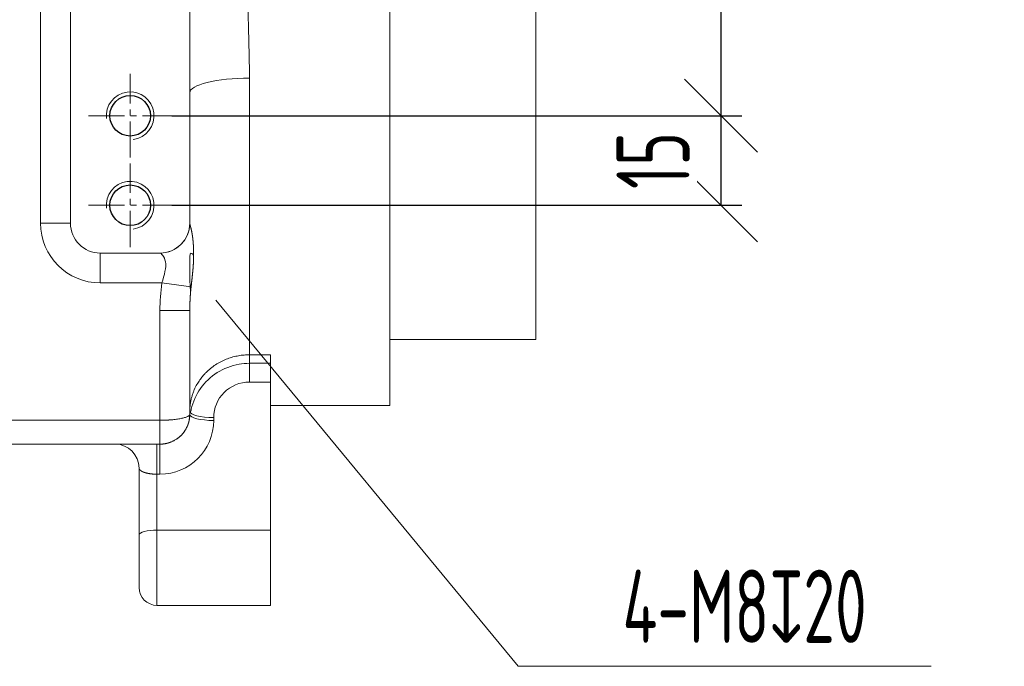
# Model space of a CAD drawing. Header units: millimetres. Extents: x 51337 to 61814, y -21781 to -12277.
# Tile 316 of 378: x 60764 to 60928, y -20824 to -20716. Entities that reach past the tile are written whole.
import ezdxf

# ---------------------------------------------------------------- set-up
doc = ezdxf.new("R2010")
doc.units = ezdxf.units.MM
doc.header["$LTSCALE"] = 0.3175
doc.linetypes.add('CENTER2', pattern=[28.575, 19.05, -3.175, 3.175, -3.175])
for name, color, linetype, lineweight in [('1轮廓实线层', 7, 'Continuous', 18), ('2细线层', 4, 'Continuous', 13), ('3中心线层', 1, 'CENTER2', 13), ('7标注层', 4, 'Continuous', 13)]:
    doc.layers.add(name, color=color, linetype=linetype, lineweight=lineweight)
doc.styles.add('PC_TEXTSTYLE', font='ISOCP.SHX', dxfattribs={"width": 0.707, "bigfont": 'GBCBIG.SHX'})
doc.dimstyles.new('GB_LINEAR', dxfattribs={"dimtxt": 3.5, "dimasz": 3.5, "dimexe": 1, "dimexo": 0, "dimgap": 1.5, "dimtad": 1, "dimdsep": 46, "dimtxsty": 'PC_TEXTSTYLE', "dimcen": 0, "dimclrd": 256, "dimclrt": 3, "dimadec": 0, "dimazin": 2, "dimtp": 0.1, "dimtm": 0.1, "dimtfac": 0.71, "dimtdec": 3, "dimtmove": 0, "dimatfit": 3, "dimfxl": 1, "dimtfill": 1, "dimarcsym": 0})

# ---------------------------------------------------------------- blocks, each defined once
blk = doc.blocks.new('_Oblique')
at = {"color": 0, "lineweight": -2}
blk.add_line((-0.5, -0.5), (0.5, 0.5), dxfattribs=at)
blk = doc.blocks.new('*D58')
at = {"layer": '7标注层', "color": 0, "lineweight": -2, "transparency": 16777216}
for p, q in [((60789.02, -20683.7), (60884.5, -20683.7)), ((60789.03, -20731.7), (60884.5, -20731.7))]:
    blk.add_line(p, q, dxfattribs=at)
at = {"layer": '7标注层', "lineweight": -2, "transparency": 16777216}
blk.add_line((60881, -20683.7), (60881, -20731.7), dxfattribs=at)
at = {"layer": 'Defpoints', "color": 0, "lineweight": 18, "transparency": 16777216}
for p in [(60789.02, -20683.7), (60789.03, -20731.7), (60881, -20731.7)]:
    blk.add_point(p, dxfattribs=at)
at = {"layer": '7标注层', "lineweight": -2, "transparency": 16777216, "xscale": 12.25, "yscale": 12.25, "zscale": 12.25}
for p, rotation in [((60881, -20683.7), 90), ((60881, -20731.7), 270)]:
    blk.add_blockref('_Oblique', p, dxfattribs=dict(at, rotation=rotation))
at = {"layer": '7标注层', "color": 3, "transparency": 16777216, "insert": (60869.62, -20707.7), "char_height": 12.25, "attachment_point": 5, "rotation": 90, "style": 'PC_TEXTSTYLE', "bg_fill": 3, "box_fill_scale": 1.1, "bg_fill_color": 257, "bg_fill_transparency": 0}
blk.add_mtext('48', dxfattribs=at)
blk = doc.blocks.new('*D59')
at = {"layer": '7标注层', "color": 0, "lineweight": -2, "transparency": 16777216}
for p, q in [((60789.03, -20731.7), (60884.5, -20731.7)), ((60789.03, -20746.7), (60884.5, -20746.7))]:
    blk.add_line(p, q, dxfattribs=at)
at = {"layer": '7标注层', "lineweight": -2, "transparency": 16777216}
blk.add_line((60881, -20731.7), (60881, -20746.7), dxfattribs=at)
at = {"layer": 'Defpoints', "color": 0, "lineweight": 18, "transparency": 16777216}
for p in [(60789.03, -20731.7), (60789.03, -20746.7), (60881, -20746.7)]:
    blk.add_point(p, dxfattribs=at)
at = {"layer": '7标注层', "lineweight": -2, "transparency": 16777216, "xscale": 12.25, "yscale": 12.25, "zscale": 12.25}
for p, rotation in [((60881, -20731.7), 90), ((60881, -20746.7), 270)]:
    blk.add_blockref('_Oblique', p, dxfattribs=dict(at, rotation=rotation))
at = {"layer": '7标注层', "color": 3, "transparency": 16777216, "insert": (60869.62, -20739.2), "char_height": 12.25, "attachment_point": 5, "rotation": 90, "style": 'PC_TEXTSTYLE', "bg_fill": 3, "box_fill_scale": 1.1, "bg_fill_color": 257, "bg_fill_transparency": 0}
blk.add_mtext('15', dxfattribs=at)

msp = doc.modelspace()

# ---------------------------------------------------------------- linework, layer by layer
for centre in [(60782.02544, -20731.70121), (60782.02744, -20746.70121)]:
    msp.add_circle(centre, 3.4)
at = {"layer": '1轮廓实线层'}
for p, q in [((60825.51597, -20780.20121), (60825.51597, -20635.20121)), ((60850.01597, -20769.20121), (60850.01597, -20646.20121)), ((60767.01597, -20749.70121), (60767.01597, -20665.70121)), ((60772.01597, -20665.70121), (60772.01597, -20749.70121)), ((60792.01597, -20727.85685), (60792.01597, -20687.54556)), ((60802.01597, -20725.41374), (60802.01597, -20771.73371)), ((60792.01597, -20749.70121), (60792.01597, -20727.85685)), ((60772.01597, -20749.70121), (60767.01597, -20749.70121)), ((60787.04481, -20754.70121), (60777.01597, -20754.70121)), ((60777.01597, -20754.70121), (60777.01597, -20759.70121)), ((60777.01597, -20754.70121), (60787.01597, -20754.70121)), ((60787.34028, -20759.70121), (60777.01597, -20759.70121)), ((60792.23218, -20760.37846), (60787.34028, -20759.70121)), ((60792.01597, -20764.32497), (60787.01597, -20764.32497)), ((60787.01597, -20782.70121), (60787.01597, -20764.32497)), ((60792.01597, -20781.70864), (60792.01597, -20764.32497)), ((60792.01597, -20764.32497), (60792.01597, -20781.70121)), ((60825.51597, -20769.20121), (60850.01597, -20769.20121)), ((60802.01597, -20771.73371), (60802.01597, -20776.30182)), ((60802.01597, -20771.73371), (60805.51597, -20771.73371)), ((60805.51597, -20771.73371), (60805.51597, -20776.30182)), ((60805.51597, -20773.15812), (60802.01597, -20773.15812)), ((60805.51597, -20776.30182), (60802.01597, -20776.30182)), ((60805.51597, -20776.30182), (60805.51597, -20801.11302)), ((60805.51597, -20780.20121), (60825.51597, -20780.20121)), ((60796.01597, -20782.23763), (60796.01597, -20782.73648)), ((60739.51597, -20782.70121), (60787.01597, -20782.70121)), ((60787.01597, -20786.70121), (60787.01597, -20782.70121)), ((60787.01597, -20786.70121), (60738.51597, -20786.70121)), ((60738.51598, -20786.70121), (60787.01597, -20786.70121)), ((60786.51597, -20786.70121), (60786.51597, -20791.73648)), ((60787.01597, -20786.70121), (60787.01597, -20791.73648)), ((60783.51597, -20801.88947), (60783.51597, -20790.70121)), ((60783.51597, -20801.88164), (60783.51597, -20790.71171)), ((60786.51597, -20791.73648), (60786.51597, -20801.11302)), ((60787.01597, -20791.73648), (60786.51597, -20791.73648)), ((60783.51597, -20810.70121), (60783.51597, -20801.88947)), ((60786.51597, -20801.11302), (60805.51597, -20801.11302)), ((60786.51597, -20813.70121), (60786.51597, -20801.11302)), ((60805.51597, -20813.70121), (60805.51597, -20801.11302)), ((60805.51597, -20813.70121), (60786.51597, -20813.70121))]:
    msp.add_line(p, q, dxfattribs=at)
for centre, radius, start, end in [((60777.01597, -20749.70121), 10, 180, 270), ((60777.01597, -20749.70121), 5, 180, 270), ((60787.01597, -20749.70121), 5, 270, 0), ((60787.01597, -20781.70121), 5, 270, 0.0871755), ((60787.01597, -20782.73648), 9, 270, 0), ((60779.51597, -20790.70121), 4, 0, 90), ((60786.51597, -20810.70121), 3, 180, 270)]:
    msp.add_arc(centre, radius, start, end, dxfattribs=at)
for centre, major_axis, ratio, start_param, end_param in [((60802.01597, -20727.85685), (10, 0), 0.244310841, 1.570796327, 3.141592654), ((60787.04103, -20749.70121), (0, -5), 0.998770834, 0, 1.541065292), ((60796.01597, -20781.20236), (4, 0), 0.258819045, 3.141592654, 4.71238898), ((60796.01597, -20781.70121), (4, 0), 0.258819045, 3.141592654, 4.71238898), ((60786.51597, -20801.88947), (3, 0), 0.258819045, 1.570796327, 3.141592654)]:
    msp.add_ellipse(centre, major_axis=major_axis, ratio=ratio, start_param=start_param, end_param=end_param, dxfattribs=at)
for points, knots in [([(60802.01597, -20689.98867), (60802.01596, -20690.02721), (60802.01594, -20690.10502), (60802.01575, -20690.22288), (60802.01544, -20690.34297), (60802.01502, -20690.46528), (60802.01447, -20690.58982), (60802.0138, -20690.71659), (60802.01301, -20690.84559), (60802.01209, -20690.97683), (60802.01106, -20691.11031), (60802.0099, -20691.24603), (60802.00862, -20691.38399), (60802.00722, -20691.5242), (60802.0057, -20691.66666), (60802.00405, -20691.81137), (60802.00229, -20691.95833), (60802.0004, -20692.10755), (60801.99839, -20692.25903), (60801.99626, -20692.41276), (60801.99401, -20692.56876), (60801.99163, -20692.72703), (60801.98914, -20692.88756), (60801.98652, -20693.05036), (60801.98378, -20693.21544), (60801.98092, -20693.38279), (60801.97794, -20693.55241), (60801.97483, -20693.72431), (60801.97161, -20693.8985), (60801.96826, -20694.07497), (60801.96479, -20694.25372), (60801.9612, -20694.43476), (60801.95749, -20694.61809), (60801.95365, -20694.80371), (60801.9497, -20694.99162), (60801.94562, -20695.18183), (60801.94142, -20695.37433), (60801.9371, -20695.56913), (60801.93266, -20695.76624), (60801.92809, -20695.96564), (60801.9234, -20696.16735), (60801.9186, -20696.37136), (60801.91367, -20696.57767), (60801.90861, -20696.7863), (60801.90344, -20696.99723), (60801.89815, -20697.21047), (60801.89273, -20697.42602), (60801.88719, -20697.64388), (60801.88153, -20697.86406), (60801.87575, -20698.08654), (60801.86985, -20698.31134), (60801.86382, -20698.53846), (60801.85499, -20698.86711), (60801.84364, -20699.2927), (60801.83021, -20699.81063), (60801.81741, -20700.31678), (60801.80528, -20700.81108), (60801.79379, -20701.29349), (60801.78296, -20701.76396), (60801.77278, -20702.22245), (60801.76325, -20702.66893), (60801.75438, -20703.10336), (60801.74615, -20703.52572), (60801.73858, -20703.93596), (60801.73166, -20704.33408), (60801.7254, -20704.72005), (60801.71978, -20705.09384), (60801.71482, -20705.45545), (60801.71051, -20705.80485), (60801.70685, -20706.14203), (60801.70384, -20706.46699), (60801.70149, -20706.7797), (60801.69979, -20707.08017), (60801.69872, -20707.36839), (60801.6983, -20707.68761), (60801.69863, -20708.04484), (60801.69971, -20708.44706), (60801.7016, -20708.85802), (60801.70427, -20709.2777), (60801.70772, -20709.70608), (60801.71195, -20710.14314), (60801.71697, -20710.58887), (60801.72277, -20711.04323), (60801.72936, -20711.50621), (60801.73673, -20711.97778), (60801.74489, -20712.4579), (60801.75383, -20712.94655), (60801.76355, -20713.4437), (60801.77406, -20713.94929), (60801.78535, -20714.4633), (60801.79743, -20714.98568), (60801.8103, -20715.51639), (60801.82392, -20716.05537), (60801.83724, -20716.55793), (60801.84961, -20717.01827), (60801.8605, -20717.43062), (60801.87104, -20717.8337), (60801.8812, -20718.22753), (60801.891, -20718.6121), (60801.90043, -20718.98743), (60801.90948, -20719.35353), (60801.91817, -20719.71042), (60801.92649, -20720.0581), (60801.93444, -20720.39659), (60801.94202, -20720.72591), (60801.94922, -20721.04607), (60801.95606, -20721.35709), (60801.96254, -20721.65897), (60801.96864, -20721.95175), (60801.97437, -20722.23543), (60801.97973, -20722.51004), (60801.98472, -20722.77558), (60801.98935, -20723.03208), (60801.9936, -20723.27956), (60801.99749, -20723.51802), (60802.001, -20723.7475), (60802.00415, -20723.96799), (60802.00693, -20724.17954), (60802.00933, -20724.38214), (60802.01137, -20724.57581), (60802.01304, -20724.76057), (60802.01435, -20724.93644), (60802.01527, -20725.10343), (60802.01586, -20725.26156), (60802.01594, -20725.36399), (60802.01597, -20725.41374)], [0, 0, 0, 0, 0.003330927, 0.006724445, 0.010180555, 0.013699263, 0.017280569, 0.020924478, 0.024630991, 0.028400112, 0.032231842, 0.036126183, 0.040083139, 0.04410271, 0.0481849, 0.052329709, 0.056537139, 0.060807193, 0.065139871, 0.069535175, 0.073993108, 0.078513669, 0.083096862, 0.087742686, 0.092451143, 0.097222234, 0.102055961, 0.106952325, 0.111911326, 0.116932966, 0.122017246, 0.127164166, 0.132373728, 0.137645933, 0.14298078, 0.148378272, 0.153838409, 0.159361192, 0.164946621, 0.170594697, 0.176305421, 0.182078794, 0.187914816, 0.193813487, 0.19977481, 0.205798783, 0.211885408, 0.218034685, 0.224246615, 0.230521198, 0.236858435, 0.243258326, 0.249720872, 0.264630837, 0.27919782, 0.293421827, 0.307302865, 0.320840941, 0.334036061, 0.346888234, 0.359397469, 0.371563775, 0.383387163, 0.394867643, 0.406005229, 0.416799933, 0.42725177, 0.437360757, 0.447126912, 0.456550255, 0.465630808, 0.474368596, 0.482763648, 0.490815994, 0.498525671, 0.509518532, 0.520756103, 0.532238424, 0.543965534, 0.555937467, 0.568154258, 0.580615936, 0.593322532, 0.606274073, 0.619470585, 0.632912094, 0.646598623, 0.660530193, 0.674706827, 0.689128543, 0.703795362, 0.7187073, 0.733864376, 0.749266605, 0.761144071, 0.772768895, 0.784141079, 0.795260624, 0.806127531, 0.816741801, 0.827103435, 0.837212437, 0.847068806, 0.856672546, 0.866023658, 0.875122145, 0.883968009, 0.892561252, 0.900901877, 0.908989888, 0.916825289, 0.924408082, 0.931738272, 0.938815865, 0.945640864, 0.952213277, 0.958533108, 0.964600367, 0.970415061, 0.975977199, 0.981286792, 0.986343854, 0.991148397, 0.995700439, 1, 1, 1, 1]), ([(60792.03268, -20749.84984), (60792.0333, -20749.85262), (60792.03455, -20749.85818), (60792.03653, -20749.86678), (60792.0386, -20749.87557), (60792.04075, -20749.88458), (60792.04299, -20749.89379), (60792.04532, -20749.90322), (60792.04772, -20749.91285), (60792.05021, -20749.92269), (60792.05278, -20749.93274), (60792.05542, -20749.94299), (60792.05814, -20749.95346), (60792.06094, -20749.96413), (60792.06381, -20749.97502), (60792.06675, -20749.98611), (60792.06976, -20749.9974), (60792.07284, -20750.00891), (60792.07598, -20750.02063), (60792.07919, -20750.03255), (60792.08247, -20750.04468), (60792.08581, -20750.05702), (60792.08921, -20750.06957), (60792.09267, -20750.08233), (60792.09619, -20750.09529), (60792.09976, -20750.10846), (60792.10339, -20750.12184), (60792.10708, -20750.13543), (60792.11082, -20750.14923), (60792.11461, -20750.16323), (60792.11845, -20750.17744), (60792.12234, -20750.19186), (60792.12627, -20750.20649), (60792.13025, -20750.22132), (60792.13428, -20750.23636), (60792.13835, -20750.25161), (60792.14246, -20750.26707), (60792.14661, -20750.28273), (60792.15081, -20750.2986), (60792.15503, -20750.31468), (60792.1593, -20750.33097), (60792.1636, -20750.34746), (60792.16794, -20750.36416), (60792.17231, -20750.38106), (60792.17671, -20750.39818), (60792.18114, -20750.4155), (60792.1856, -20750.43302), (60792.19009, -20750.45076), (60792.1946, -20750.46869), (60792.19914, -20750.48684), (60792.20371, -20750.50519), (60792.2083, -20750.52375), (60792.21291, -20750.54251), (60792.21754, -20750.56148), (60792.22219, -20750.58066), (60792.22686, -20750.60004), (60792.23154, -20750.61962), (60792.23624, -20750.63942), (60792.24096, -20750.65941), (60792.24569, -20750.67962), (60792.25044, -20750.70003), (60792.25519, -20750.72064), (60792.25996, -20750.74146), (60792.26473, -20750.76248), (60792.26952, -20750.78371), (60792.27431, -20750.80514), (60792.2791, -20750.82678), (60792.28391, -20750.84862), (60792.28871, -20750.87067), (60792.29352, -20750.89292), (60792.29834, -20750.91538), (60792.30315, -20750.93804), (60792.30796, -20750.9609), (60792.31278, -20750.98397), (60792.31759, -20751.00724), (60792.3224, -20751.03072), (60792.3272, -20751.0544), (60792.332, -20751.07828), (60792.33679, -20751.10236), (60792.34158, -20751.12665), (60792.34636, -20751.15115), (60792.35113, -20751.17584), (60792.35589, -20751.20074), (60792.36064, -20751.22584), (60792.36538, -20751.25114), (60792.37011, -20751.27665), (60792.37482, -20751.30236), (60792.37952, -20751.32827), (60792.38421, -20751.35439), (60792.38888, -20751.3807), (60792.39353, -20751.40722), (60792.39817, -20751.43394), (60792.40279, -20751.46086), (60792.40739, -20751.48799), (60792.41197, -20751.51531), (60792.41653, -20751.54284), (60792.42106, -20751.57057), (60792.42558, -20751.5985), (60792.43007, -20751.62663), (60792.43454, -20751.65496), (60792.43899, -20751.68349), (60792.4434, -20751.71223), (60792.4478, -20751.74116), (60792.45216, -20751.7703), (60792.4565, -20751.79964), (60792.46081, -20751.82917), (60792.4651, -20751.85891), (60792.46935, -20751.88885), (60792.47357, -20751.91899), (60792.47776, -20751.94933), (60792.48192, -20751.97986), (60792.48605, -20752.0106), (60792.49014, -20752.04154), (60792.4942, -20752.07268), (60792.49823, -20752.10402), (60792.50222, -20752.13555), (60792.50618, -20752.16729), (60792.5101, -20752.19923), (60792.51398, -20752.23136), (60792.51783, -20752.2637), (60792.52164, -20752.29623), (60792.52541, -20752.32897), (60792.52914, -20752.3619), (60792.53283, -20752.39503), (60792.53648, -20752.42836), (60792.54009, -20752.46189), (60792.54366, -20752.49561), (60792.54719, -20752.52954), (60792.55067, -20752.56366), (60792.55412, -20752.59799), (60792.55751, -20752.63251), (60792.56087, -20752.66723), (60792.56418, -20752.70214), (60792.56745, -20752.73726), (60792.57067, -20752.77257), (60792.57384, -20752.80808), (60792.57697, -20752.84379), (60792.58005, -20752.8797), (60792.58309, -20752.91581), (60792.58608, -20752.95211), (60792.58901, -20752.98861), (60792.59191, -20753.02531), (60792.59475, -20753.0622), (60792.59754, -20753.0993), (60792.60028, -20753.13659), (60792.60298, -20753.17408), (60792.60562, -20753.21176), (60792.60821, -20753.24964), (60792.61076, -20753.28772), (60792.61325, -20753.326), (60792.61568, -20753.36447), (60792.61807, -20753.40315), (60792.6204, -20753.44201), (60792.62268, -20753.48108), (60792.62491, -20753.52034), (60792.62709, -20753.5598), (60792.62921, -20753.59946), (60792.63127, -20753.63931), (60792.63329, -20753.67936), (60792.63524, -20753.7196), (60792.63715, -20753.76005), (60792.639, -20753.80069), (60792.64155, -20753.85878), (60792.64466, -20753.93434), (60792.64816, -20754.02748), (60792.6513, -20754.12071), (60792.65409, -20754.21404), (60792.65652, -20754.30747), (60792.6586, -20754.401), (60792.66032, -20754.49464), (60792.66168, -20754.5884), (60792.66268, -20754.68227), (60792.66331, -20754.77626), (60792.66359, -20754.87037), (60792.6635, -20754.96462), (60792.66305, -20755.059), (60792.66223, -20755.15351), (60792.66106, -20755.24817), (60792.65952, -20755.34298), (60792.65762, -20755.43794), (60792.65537, -20755.53305), (60792.65276, -20755.62833), (60792.6498, -20755.72377), (60792.64648, -20755.81938), (60792.64282, -20755.91516), (60792.63881, -20756.01112), (60792.63446, -20756.10727), (60792.62977, -20756.20361), (60792.62474, -20756.30014), (60792.61939, -20756.39687), (60792.6137, -20756.4938), (60792.6077, -20756.59094), (60792.60138, -20756.6883), (60792.59475, -20756.78587), (60792.58782, -20756.88367), (60792.58058, -20756.98169), (60792.57306, -20757.07995), (60792.56524, -20757.17845), (60792.55715, -20757.27719), (60792.54879, -20757.37618), (60792.54016, -20757.47542), (60792.53128, -20757.57492), (60792.52215, -20757.67469), (60792.51278, -20757.77473), (60792.50318, -20757.87504), (60792.49335, -20757.97564), (60792.48332, -20758.07651), (60792.47308, -20758.17768), (60792.46265, -20758.27915), (60792.45204, -20758.38091), (60792.44126, -20758.48299), (60792.43032, -20758.58537), (60792.41923, -20758.68807), (60792.408, -20758.79109), (60792.39665, -20758.89444), (60792.38518, -20758.99813), (60792.37362, -20759.10215), (60792.36197, -20759.20651), (60792.35024, -20759.31122), (60792.33846, -20759.41628), (60792.32663, -20759.5217), (60792.31477, -20759.62748), (60792.30289, -20759.73363), (60792.29102, -20759.84015), (60792.27915, -20759.94705), (60792.26732, -20760.05433), (60792.25553, -20760.162), (60792.2438, -20760.27004), (60792.23605, -20760.3423), (60792.23218, -20760.37846)], [0, 0, 0, 0, 0.002878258, 0.005755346, 0.008631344, 0.011506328, 0.014380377, 0.017253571, 0.020125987, 0.022997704, 0.025868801, 0.028739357, 0.03160945, 0.034479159, 0.037348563, 0.040217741, 0.043086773, 0.045955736, 0.04882471, 0.051693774, 0.054563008, 0.057432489, 0.060302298, 0.063172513, 0.066043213, 0.068914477, 0.071786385, 0.074659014, 0.077532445, 0.080406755, 0.083282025, 0.086158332, 0.089035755, 0.091914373, 0.094794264, 0.097675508, 0.100558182, 0.103442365, 0.106328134, 0.10921557, 0.112104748, 0.114995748, 0.117888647, 0.120783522, 0.123680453, 0.126579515, 0.129480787, 0.132384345, 0.135290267, 0.13819863, 0.14110951, 0.144022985, 0.146939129, 0.149858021, 0.152779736, 0.15570435, 0.158631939, 0.161562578, 0.164496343, 0.16743331, 0.170373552, 0.173317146, 0.176264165, 0.179214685, 0.182168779, 0.185126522, 0.188087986, 0.191053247, 0.194022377, 0.196995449, 0.199972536, 0.202953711, 0.205939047, 0.208928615, 0.211922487, 0.214920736, 0.217923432, 0.220930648, 0.223942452, 0.226958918, 0.229980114, 0.233006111, 0.236036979, 0.239072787, 0.242113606, 0.245159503, 0.248210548, 0.251266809, 0.254328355, 0.257395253, 0.260467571, 0.263545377, 0.266628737, 0.269717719, 0.272812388, 0.275912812, 0.279019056, 0.282131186, 0.285249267, 0.288373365, 0.291503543, 0.294639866, 0.2977824, 0.300931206, 0.30408635, 0.307247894, 0.310415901, 0.313590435, 0.316771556, 0.319959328, 0.323153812, 0.32635507, 0.329563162, 0.33277815, 0.336000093, 0.339229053, 0.34246509, 0.345708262, 0.348958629, 0.35221625, 0.355481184, 0.358753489, 0.362033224, 0.365320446, 0.368615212, 0.37191758, 0.375227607, 0.378545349, 0.381870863, 0.385204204, 0.388545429, 0.391894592, 0.395251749, 0.398616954, 0.401990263, 0.405371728, 0.408761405, 0.412159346, 0.415565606, 0.418980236, 0.42240329, 0.425834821, 0.42927488, 0.43272352, 0.436180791, 0.439646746, 0.443121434, 0.446604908, 0.450097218, 0.453598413, 0.457108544, 0.46062766, 0.46415581, 0.467693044, 0.471239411, 0.474794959, 0.478359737, 0.481933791, 0.485517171, 0.489109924, 0.492712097, 0.496323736, 0.499944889, 0.508165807, 0.516351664, 0.524503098, 0.532620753, 0.540705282, 0.54875734, 0.556777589, 0.564766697, 0.572725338, 0.580654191, 0.588553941, 0.596425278, 0.604268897, 0.612085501, 0.619875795, 0.62764049, 0.635380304, 0.643095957, 0.650788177, 0.658457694, 0.666105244, 0.673731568, 0.681337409, 0.688923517, 0.696490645, 0.704039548, 0.711570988, 0.719085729, 0.726584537, 0.734068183, 0.741537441, 0.748993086, 0.756435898, 0.763866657, 0.771286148, 0.778695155, 0.786094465, 0.793484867, 0.80086715, 0.808242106, 0.815610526, 0.822973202, 0.830330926, 0.837684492, 0.845034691, 0.852382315, 0.859728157, 0.867073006, 0.874417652, 0.881762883, 0.889109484, 0.896458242, 0.903809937, 0.911165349, 0.918525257, 0.925890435, 0.933261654, 0.940639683, 0.948025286, 0.955419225, 0.962822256, 0.970235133, 0.977658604, 0.985093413, 0.9925403, 1, 1, 1, 1]), ([(60787.04103, -20754.70121), (60787.10635, -20754.70121), (60787.29326, -20754.83208), (60787.67214, -20755.33139), (60787.85833, -20755.70168), (60788.01723, -20756.62578), (60787.98442, -20757.18826), (60787.73281, -20758.39557), (60787.51957, -20759.0537), (60787.34028, -20759.70121)], [0, 0, 0, 0, 0.25, 0.25, 0.5, 0.5, 0.75, 0.75, 1, 1, 1, 1]), ([(60792.08681, -20760.3583), (60792.07702, -20760.24783), (60792.06858, -20760.13674), (60792.0121, -20759.26487), (60792.01422, -20758.49374), (60792.01963, -20757.09252), (60792.02075, -20756.45737), (60792.01148, -20754.93891), (60791.99321, -20754.51094), (60792.45014, -20754.8476), (60792.54844, -20754.93701), (60792.66282, -20755.05041)], [0, 0, 0, 0, 0.032002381, 0.032002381, 0.250396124, 0.250396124, 0.468789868, 0.468789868, 0.905577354, 0.905577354, 1, 1, 1, 1]), ([(60792.23218, -20760.37846), (60792.22848, -20760.41335), (60792.2211, -20760.48301), (60792.21038, -20760.58737), (60792.19995, -20760.69144), (60792.18983, -20760.79522), (60792.18001, -20760.8987), (60792.17049, -20761.00188), (60792.16127, -20761.10476), (60792.15235, -20761.20735), (60792.14373, -20761.30963), (60792.1354, -20761.41161), (60792.12736, -20761.51329), (60792.11962, -20761.61467), (60792.11217, -20761.71573), (60792.10501, -20761.8165), (60792.09813, -20761.91695), (60792.09155, -20762.01709), (60792.08525, -20762.11693), (60792.07923, -20762.21645), (60792.0735, -20762.31566), (60792.06805, -20762.41455), (60792.06288, -20762.51313), (60792.05799, -20762.6114), (60792.05338, -20762.70934), (60792.04904, -20762.80697), (60792.04497, -20762.90428), (60792.04118, -20763.00127), (60792.03766, -20763.09794), (60792.03441, -20763.19428), (60792.03143, -20763.2903), (60792.02871, -20763.386), (60792.02627, -20763.48137), (60792.02408, -20763.57641), (60792.02216, -20763.67112), (60792.0205, -20763.76551), (60792.0191, -20763.85956), (60792.01795, -20763.95329), (60792.01707, -20764.04668), (60792.01644, -20764.13974), (60792.01605, -20764.23246), (60792.016, -20764.29417), (60792.01597, -20764.32497)], [0, 0, 0, 0, 0.026611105, 0.053140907, 0.079589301, 0.105956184, 0.13224145, 0.158444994, 0.184566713, 0.210606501, 0.236564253, 0.262439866, 0.288233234, 0.313944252, 0.339572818, 0.365118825, 0.39058217, 0.415962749, 0.441260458, 0.466475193, 0.491606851, 0.516655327, 0.541620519, 0.566502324, 0.59130064, 0.616015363, 0.640646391, 0.665193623, 0.689656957, 0.714036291, 0.738331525, 0.762542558, 0.786669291, 0.810711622, 0.834669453, 0.858542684, 0.882331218, 0.906034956, 0.929653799, 0.953187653, 0.976636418, 1, 1, 1, 1]), ([(60792.01597, -20781.20236), (60792.01597, -20780.9651), (60792.02535, -20780.73316), (60792.06042, -20780.28095), (60792.08611, -20780.06069), (60792.15142, -20779.63261), (60792.19103, -20779.42479), (60792.28185, -20779.0221), (60792.33305, -20778.82722), (60792.44485, -20778.45068), (60792.50544, -20778.26902), (60792.6339, -20777.91897), (60792.70177, -20777.75058), (60792.91337, -20777.26519), (60793.065, -20776.96801), (60793.37552, -20776.42414), (60793.5344, -20776.17743), (60793.84787, -20775.73078), (60794.00248, -20775.53083), (60794.29823, -20775.17338), (60794.43937, -20775.01587), (60794.63566, -20774.80819), (60794.69853, -20774.74374), (60794.78847, -20774.65382), (60794.83235, -20774.61055), (60794.88153, -20774.56296), (60794.90561, -20774.53988), (60794.91752, -20774.52851), (60794.92344, -20774.52287), (60794.92639, -20774.52007), (60794.92786, -20774.51866), (60794.9286, -20774.51796), (60794.92897, -20774.51761), (60794.92915, -20774.51744), (60794.92923, -20774.51736), (60794.92932, -20774.51728), (60794.92924, -20774.51736), (60795.1794, -20774.27965), (60795.44051, -20774.05697), (60795.9805, -20773.64234), (60796.25939, -20773.45039), (60796.83078, -20773.0976), (60797.12328, -20772.93676), (60797.71787, -20772.64614), (60798.01997, -20772.51636), (60798.62996, -20772.28742), (60798.93785, -20772.18826), (60799.5559, -20772.01981), (60799.86606, -20771.95051), (60800.48537, -20771.84072), (60800.79452, -20771.80021), (60801.40887, -20771.74671), (60801.71407, -20771.73371), (60802.01597, -20771.73371)], [0, 0, 0, 0, 0.03125, 0.03125, 0.0625, 0.0625, 0.09375, 0.09375, 0.125, 0.125, 0.15625, 0.15625, 0.1875, 0.1875, 0.25, 0.25, 0.3125, 0.3125, 0.375, 0.375, 0.4375, 0.4375, 0.46875, 0.46875, 0.484375, 0.4921875, 0.49609375, 0.498046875, 0.499023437, 0.499511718, 0.499755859, 0.499877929, 0.499938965, 0.499969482, 0.499984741, 0.499984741, 0.5, 0.5, 0.5625, 0.5625, 0.625, 0.625, 0.6875, 0.6875, 0.75, 0.75, 0.8125, 0.8125, 0.875, 0.875, 0.9375, 0.9375, 1, 1, 1, 1]), ([(60792.13519, -20781.45334), (60792.16737, -20781.25144), (60792.20603, -20781.05034), (60792.53179, -20779.60558), (60793.06414, -20778.41444), (60795.29108, -20775.27526), (60797.64966, -20773.76595), (60800.84786, -20773.20822), (60801.43266, -20773.15801), (60802.01597, -20773.15799)], [0, 0, 0, 0, 0.044590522, 0.044590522, 0.322076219, 0.322076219, 0.877047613, 0.877047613, 1, 1, 1, 1]), ([(60802.01597, -20776.30182), (60800.41205, -20776.30182), (60798.84978, -20776.9654), (60796.65163, -20779.16503), (60796.01597, -20780.68937), (60796.01597, -20782.23763)], [0, 0, 0, 0, 0.5, 0.5, 1, 1, 1, 1]), ([(60792.01597, -20781.70121), (60792.01595, -20781.71277), (60792.0159, -20781.73583), (60792.01553, -20781.7703), (60792.01495, -20781.80453), (60792.01413, -20781.83853), (60792.01308, -20781.8723), (60792.01182, -20781.90582), (60792.01035, -20781.93911), (60792.00866, -20781.97215), (60792.00677, -20782.00496), (60792.00469, -20782.03752), (60792.0024, -20782.06984), (60791.99993, -20782.10191), (60791.99726, -20782.13373), (60791.99442, -20782.16531), (60791.9914, -20782.19664), (60791.98821, -20782.22773), (60791.98484, -20782.25856), (60791.98132, -20782.28914), (60791.97763, -20782.31948), (60791.97379, -20782.34956), (60791.9698, -20782.37939), (60791.96566, -20782.40896), (60791.96138, -20782.43829), (60791.95696, -20782.46735), (60791.9524, -20782.49617), (60791.94772, -20782.52473), (60791.94291, -20782.55304), (60791.93797, -20782.58109), (60791.93292, -20782.60889), (60791.92776, -20782.63643), (60791.92248, -20782.66372), (60791.9171, -20782.69075), (60791.91162, -20782.71753), (60791.90604, -20782.74405), (60791.90036, -20782.77031), (60791.8946, -20782.79632), (60791.88874, -20782.82207), (60791.88281, -20782.84757), (60791.87679, -20782.87282), (60791.8707, -20782.8978), (60791.86454, -20782.92254), (60791.85831, -20782.94701), (60791.85201, -20782.97124), (60791.84565, -20782.99521), (60791.83923, -20783.01892), (60791.83276, -20783.04238), (60791.82624, -20783.06559), (60791.81967, -20783.08855), (60791.81305, -20783.11125), (60791.8064, -20783.1337), (60791.7997, -20783.1559), (60791.79297, -20783.17785), (60791.78621, -20783.19954), (60791.77942, -20783.22099), (60791.77261, -20783.24219), (60791.76577, -20783.26313), (60791.75891, -20783.28383), (60791.75204, -20783.30428), (60791.74515, -20783.32448), (60791.73825, -20783.34444), (60791.73135, -20783.36415), (60791.72444, -20783.38361), (60791.71753, -20783.40283), (60791.71062, -20783.4218), (60791.70371, -20783.44053), (60791.69681, -20783.45902), (60791.68992, -20783.47726), (60791.68304, -20783.49526), (60791.67617, -20783.51302), (60791.66932, -20783.53054), (60791.66249, -20783.54782), (60791.65568, -20783.56486), (60791.6489, -20783.58167), (60791.64214, -20783.59823), (60791.59269, -20783.7182), (60791.49374, -20783.93509), (60791.32972, -20784.2369), (60791.15143, -20784.5179), (60790.96147, -20784.77798), (60790.76229, -20785.01728), (60790.50671, -20785.28872), (60790.18391, -20785.58042), (60789.7837, -20785.87495), (60789.36585, -20786.12332), (60789.05496, -20786.26977), (60788.86596, -20786.34654), (60788.80215, -20786.37145), (60788.73806, -20786.39546), (60788.6737, -20786.41857), (60788.6091, -20786.44078), (60788.54425, -20786.46208), (60788.47918, -20786.48248), (60788.41389, -20786.50197), (60788.3484, -20786.52056), (60788.28273, -20786.53824), (60788.21688, -20786.55501), (60788.15087, -20786.57086), (60788.0847, -20786.58581), (60788.0184, -20786.59985), (60787.95198, -20786.61297), (60787.88544, -20786.62518), (60787.81881, -20786.63649), (60787.75209, -20786.64688), (60787.68529, -20786.65636), (60787.61843, -20786.66493), (60787.55153, -20786.67259), (60787.48458, -20786.67935), (60787.41762, -20786.6852), (60787.35064, -20786.69015), (60787.28366, -20786.69419), (60787.21669, -20786.69733), (60787.14975, -20786.69956), (60787.08285, -20786.70095), (60787.03826, -20786.70112), (60787.01597, -20786.70121)], [0, 0, 0, 0, 0.004462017, 0.008894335, 0.013296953, 0.017669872, 0.022013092, 0.026326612, 0.030610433, 0.034864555, 0.039088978, 0.043283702, 0.047448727, 0.051584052, 0.055689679, 0.059765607, 0.063811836, 0.067828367, 0.071815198, 0.075772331, 0.079699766, 0.083597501, 0.087465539, 0.091303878, 0.095112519, 0.098891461, 0.102640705, 0.106360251, 0.110050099, 0.113710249, 0.117340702, 0.120941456, 0.124512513, 0.128053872, 0.131565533, 0.135047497, 0.138499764, 0.141922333, 0.145315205, 0.14867838, 0.152011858, 0.155315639, 0.158589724, 0.161834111, 0.165048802, 0.168233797, 0.171389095, 0.174514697, 0.177610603, 0.180676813, 0.183713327, 0.186720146, 0.189697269, 0.192644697, 0.195562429, 0.198450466, 0.201308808, 0.204137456, 0.206936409, 0.209705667, 0.212445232, 0.215155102, 0.217835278, 0.220485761, 0.22310655, 0.225697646, 0.228259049, 0.230790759, 0.233292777, 0.235765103, 0.238207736, 0.240620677, 0.243003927, 0.245357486, 0.247681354, 0.249975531, 0.252240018, 0.297600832, 0.341542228, 0.384065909, 0.425173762, 0.46486788, 0.503150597, 0.567622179, 0.63060649, 0.692118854, 0.752175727, 0.760844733, 0.769504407, 0.778154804, 0.786795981, 0.795427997, 0.804050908, 0.812664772, 0.821269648, 0.829865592, 0.838452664, 0.847030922, 0.855600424, 0.86416123, 0.872713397, 0.881256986, 0.889792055, 0.898318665, 0.906836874, 0.915346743, 0.923848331, 0.932341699, 0.940826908, 0.949304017, 0.957773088, 0.966234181, 0.974687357, 0.983132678, 0.991570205, 1, 1, 1, 1]), ([(60787.01597, -20782.70121), (60787.02711, -20782.7012), (60787.0494, -20782.70119), (60787.08283, -20782.70112), (60787.11627, -20782.70101), (60787.14973, -20782.70085), (60787.18319, -20782.70065), (60787.21667, -20782.7004), (60787.25014, -20782.70011), (60787.28363, -20782.69977), (60787.31711, -20782.69938), (60787.3506, -20782.69895), (60787.38409, -20782.69848), (60787.41758, -20782.69796), (60787.45106, -20782.69739), (60787.48454, -20782.69678), (60787.51801, -20782.69612), (60787.55148, -20782.69542), (60787.58494, -20782.69467), (60787.61838, -20782.69388), (60787.65182, -20782.69305), (60787.68524, -20782.69216), (60787.71864, -20782.69124), (60787.75203, -20782.69026), (60787.7854, -20782.68924), (60787.81875, -20782.68818), (60787.85208, -20782.68707), (60787.88538, -20782.68592), (60787.91866, -20782.68472), (60787.95192, -20782.68347), (60787.98514, -20782.68218), (60788.01834, -20782.68085), (60788.0515, -20782.67947), (60788.08464, -20782.67804), (60788.11774, -20782.67657), (60788.1508, -20782.67506), (60788.18383, -20782.67349), (60788.21681, -20782.67189), (60788.24976, -20782.67024), (60788.28266, -20782.66854), (60788.31552, -20782.6668), (60788.34834, -20782.66501), (60788.3811, -20782.66318), (60788.41382, -20782.6613), (60788.44649, -20782.65937), (60788.47911, -20782.65741), (60788.51167, -20782.65539), (60788.54418, -20782.65333), (60788.57663, -20782.65123), (60788.60903, -20782.64908), (60788.64136, -20782.64688), (60788.67364, -20782.64464), (60788.70584, -20782.64236), (60788.73799, -20782.64003), (60788.77007, -20782.63765), (60788.80208, -20782.63523), (60788.83402, -20782.63276), (60788.86589, -20782.63025), (60788.89769, -20782.6277), (60789.06529, -20782.61395), (60789.36582, -20782.58558), (60789.78367, -20782.53585), (60790.18389, -20782.47699), (60790.54496, -20782.41184), (60790.86896, -20782.34071), (60791.15774, -20782.26409), (60791.42021, -20782.17823), (60791.57302, -20782.11432), (60791.64815, -20782.07768), (60791.66088, -20782.07134), (60791.6737, -20782.06483), (60791.68657, -20782.05814), (60791.69949, -20782.05127), (60791.71244, -20782.04424), (60791.7254, -20782.03702), (60791.73835, -20782.02964), (60791.75127, -20782.02208), (60791.76415, -20782.01434), (60791.77696, -20782.00643), (60791.78969, -20781.99835), (60791.80231, -20781.99009), (60791.8148, -20781.98166), (60791.82715, -20781.97305), (60791.83932, -20781.96427), (60791.85131, -20781.95531), (60791.86308, -20781.94618), (60791.87461, -20781.93687), (60791.88588, -20781.92739), (60791.89686, -20781.91774), (60791.90754, -20781.90791), (60791.91787, -20781.89791), (60791.92785, -20781.88773), (60791.93744, -20781.87738), (60791.94662, -20781.86685), (60791.95536, -20781.85615), (60791.96363, -20781.84527), (60791.97141, -20781.83422), (60791.97867, -20781.823), (60791.98537, -20781.8116), (60791.9915, -20781.80002), (60791.99702, -20781.78828), (60792.0019, -20781.77635), (60792.00612, -20781.76426), (60792.00963, -20781.75199), (60792.01242, -20781.73954), (60792.01444, -20781.72692), (60792.01573, -20781.71412), (60792.01589, -20781.70553), (60792.01597, -20781.70121)], [0, 0, 0, 0, 0.004213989, 0.008429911, 0.012647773, 0.016867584, 0.02108935, 0.025313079, 0.029538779, 0.033766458, 0.037996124, 0.042227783, 0.046461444, 0.050697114, 0.054934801, 0.059174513, 0.063416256, 0.067660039, 0.071905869, 0.076153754, 0.080403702, 0.084655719, 0.088909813, 0.093165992, 0.097424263, 0.101684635, 0.105947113, 0.110211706, 0.114478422, 0.118747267, 0.123018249, 0.127291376, 0.131566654, 0.135844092, 0.140123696, 0.144405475, 0.148689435, 0.152975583, 0.157263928, 0.161554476, 0.165847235, 0.170142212, 0.174439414, 0.178738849, 0.183040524, 0.187344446, 0.191650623, 0.195959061, 0.200269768, 0.204582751, 0.208898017, 0.213215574, 0.217535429, 0.221857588, 0.22618206, 0.23050885, 0.234837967, 0.239169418, 0.243503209, 0.247839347, 0.307894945, 0.369409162, 0.432398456, 0.496878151, 0.554818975, 0.615939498, 0.680246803, 0.747746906, 0.752016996, 0.756391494, 0.760870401, 0.765453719, 0.77014145, 0.774933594, 0.779830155, 0.784831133, 0.789936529, 0.795146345, 0.800460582, 0.805879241, 0.811402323, 0.817029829, 0.82276176, 0.828598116, 0.834538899, 0.84058411, 0.846733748, 0.852987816, 0.859346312, 0.865809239, 0.872376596, 0.879048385, 0.885824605, 0.892705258, 0.899690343, 0.906779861, 0.913973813, 0.921272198, 0.928675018, 0.936182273, 0.943793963, 0.951510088, 0.959330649, 0.967255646, 0.97528508, 0.983418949, 0.991657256, 1, 1, 1, 1]), ([(60786.51597, -20791.73648), (60786.50724, -20791.73647), (60786.48975, -20791.73646), (60786.4635, -20791.73632), (60786.43722, -20791.7361), (60786.4109, -20791.7358), (60786.38456, -20791.73541), (60786.3582, -20791.73493), (60786.33181, -20791.73436), (60786.3054, -20791.73371), (60786.27897, -20791.73297), (60786.25253, -20791.73215), (60786.22607, -20791.73124), (60786.19959, -20791.73025), (60786.17311, -20791.72917), (60786.14662, -20791.72801), (60786.12012, -20791.72676), (60786.09361, -20791.72543), (60786.06711, -20791.72401), (60786.0406, -20791.72251), (60786.0141, -20791.72092), (60785.9876, -20791.71925), (60785.96111, -20791.7175), (60785.93463, -20791.71566), (60785.90816, -20791.71374), (60785.88171, -20791.71174), (60785.85527, -20791.70965), (60785.82885, -20791.70748), (60785.80246, -20791.70523), (60785.77608, -20791.7029), (60785.74973, -20791.70048), (60785.72342, -20791.69798), (60785.69713, -20791.69539), (60785.67087, -20791.69273), (60785.64465, -20791.68998), (60785.61847, -20791.68715), (60785.59233, -20791.68424), (60785.56624, -20791.68124), (60785.54019, -20791.67816), (60785.51418, -20791.675), (60785.48823, -20791.67176), (60785.46233, -20791.66844), (60785.43649, -20791.66503), (60785.41071, -20791.66155), (60785.38498, -20791.65798), (60785.35932, -20791.65433), (60785.33373, -20791.65059), (60785.3082, -20791.64678), (60785.28275, -20791.64288), (60785.25737, -20791.6389), (60785.23207, -20791.63484), (60785.20684, -20791.6307), (60785.1817, -20791.62648), (60785.15664, -20791.62217), (60785.13167, -20791.61778), (60785.10679, -20791.61331), (60785.082, -20791.60876), (60785.05731, -20791.60412), (60785.03271, -20791.5994), (60785.00821, -20791.5946), (60784.98382, -20791.58972), (60784.95953, -20791.58475), (60784.93535, -20791.5797), (60784.91128, -20791.57457), (60784.88733, -20791.56936), (60784.86349, -20791.56406), (60784.83977, -20791.55868), (60784.81617, -20791.55321), (60784.7927, -20791.54766), (60784.76936, -20791.54203), (60784.74614, -20791.53632), (60784.72306, -20791.53052), (60784.70011, -20791.52463), (60784.6773, -20791.51866), (60784.65463, -20791.51261), (60784.63211, -20791.50647), (60784.60973, -20791.50024), (60784.5875, -20791.49393), (60784.56542, -20791.48754), (60784.5435, -20791.48106), (60784.52173, -20791.47449), (60784.50013, -20791.46784), (60784.47869, -20791.4611), (60784.45741, -20791.45427), (60784.4363, -20791.44735), (60784.41536, -20791.44035), (60784.39525, -20791.43349), (60784.37587, -20791.42672), (60784.35711, -20791.42), (60784.33824, -20791.41308), (60784.31928, -20791.40596), (60784.30023, -20791.39865), (60784.28111, -20791.39113), (60784.26193, -20791.38342), (60784.24269, -20791.37552), (60784.2234, -20791.36743), (60784.20408, -20791.35914), (60784.18474, -20791.35067), (60784.16539, -20791.342), (60784.14604, -20791.33315), (60784.12671, -20791.32412), (60784.1074, -20791.3149), (60784.08813, -20791.3055), (60784.06892, -20791.29592), (60784.04976, -20791.28615), (60784.03069, -20791.27621), (60784.01171, -20791.26609), (60783.99283, -20791.2558), (60783.97408, -20791.24532), (60783.95545, -20791.23467), (60783.93698, -20791.22385), (60783.91868, -20791.21286), (60783.90055, -20791.20169), (60783.88262, -20791.19035), (60783.8649, -20791.17883), (60783.8474, -20791.16715), (60783.83015, -20791.1553), (60783.81316, -20791.14327), (60783.79645, -20791.13108), (60783.78003, -20791.11872), (60783.76393, -20791.10619), (60783.74815, -20791.09348), (60783.73272, -20791.08061), (60783.71765, -20791.06757), (60783.70297, -20791.05436), (60783.68869, -20791.04098), (60783.67483, -20791.02743), (60783.66141, -20791.0137), (60783.64845, -20790.99981), (60783.63597, -20790.98574), (60783.62398, -20790.9715), (60783.61251, -20790.95708), (60783.60158, -20790.94248), (60783.5912, -20790.92771), (60783.5814, -20790.91276), (60783.5722, -20790.89763), (60783.56361, -20790.88232), (60783.55567, -20790.86682), (60783.54838, -20790.85113), (60783.54177, -20790.83526), (60783.53586, -20790.8192), (60783.53067, -20790.80294), (60783.52622, -20790.78649), (60783.52254, -20790.76983), (60783.51963, -20790.75298), (60783.51754, -20790.73592), (60783.51622, -20790.71865), (60783.51606, -20790.70704), (60783.51597, -20790.70121)], [0, 0, 0, 0, 0.005097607, 0.010202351, 0.015314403, 0.020433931, 0.025561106, 0.030696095, 0.035839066, 0.040990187, 0.046149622, 0.051317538, 0.056494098, 0.061679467, 0.066873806, 0.072077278, 0.077290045, 0.082512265, 0.087744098, 0.092985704, 0.098237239, 0.10349886, 0.108770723, 0.114052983, 0.119345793, 0.124649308, 0.129963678, 0.135289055, 0.140625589, 0.14597343, 0.151332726, 0.156703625, 0.162086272, 0.167480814, 0.172887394, 0.178306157, 0.183737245, 0.189180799, 0.194636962, 0.200105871, 0.205587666, 0.211082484, 0.216590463, 0.222111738, 0.227646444, 0.233194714, 0.238756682, 0.24433248, 0.249922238, 0.255526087, 0.261144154, 0.266776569, 0.272423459, 0.278084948, 0.283761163, 0.289452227, 0.295158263, 0.300879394, 0.306615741, 0.312367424, 0.318134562, 0.323917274, 0.329715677, 0.335529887, 0.341360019, 0.347206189, 0.35306851, 0.358947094, 0.364842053, 0.370753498, 0.376681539, 0.382626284, 0.388587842, 0.39456632, 0.400561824, 0.406574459, 0.41260433, 0.41865154, 0.424716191, 0.430798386, 0.436898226, 0.443015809, 0.449151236, 0.455304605, 0.461476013, 0.467665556, 0.473873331, 0.479510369, 0.485245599, 0.491079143, 0.497011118, 0.503041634, 0.509170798, 0.515398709, 0.521725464, 0.528151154, 0.534675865, 0.541299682, 0.548022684, 0.554844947, 0.561766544, 0.568787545, 0.575908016, 0.583128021, 0.590447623, 0.59786688, 0.605385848, 0.613004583, 0.620723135, 0.628541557, 0.636459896, 0.644478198, 0.652596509, 0.660814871, 0.669133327, 0.677551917, 0.686070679, 0.694689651, 0.703408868, 0.712228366, 0.721148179, 0.730168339, 0.739288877, 0.748509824, 0.75783121, 0.767253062, 0.77677541, 0.786398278, 0.796121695, 0.805945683, 0.815870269, 0.825895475, 0.836021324, 0.846247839, 0.856575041, 0.867002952, 0.877531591, 0.888160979, 0.898891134, 0.909722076, 0.920653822, 0.931686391, 0.942819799, 0.954054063, 0.965389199, 0.976825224, 0.988362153, 1, 1, 1, 1])]:
    msp.add_open_spline(points, degree=3, knots=knots, dxfattribs=at)
for points in [[(60787.01597, -20764.32497), (60787.01597, -20762.77613), (60787.12792, -20761.23515), (60787.34028, -20759.70121)], [(60792.08247, -20760.35771), (60792.10227, -20760.6302), (60792.12656, -20760.90193), (60792.15554, -20761.17283)]]:
    msp.add_open_spline(points, degree=3, dxfattribs=at)
at = {"layer": '2细线层'}
for centre in [(60782.02544, -20731.70121), (60782.02744, -20746.70121)]:
    msp.add_arc(centre, 4, 277, 187, dxfattribs=at)
at = {"layer": '3中心线层'}
for p, q in [((60782.02544, -20738.70121), (60782.02544, -20724.70121)), ((60775.02544, -20731.70121), (60789.02544, -20731.70121)), ((60782.02744, -20753.70121), (60782.02744, -20739.70121)), ((60775.02744, -20746.70121), (60789.02744, -20746.70121))]:
    msp.add_line(p, q, dxfattribs=at)
at = {"layer": '7标注层', "color": 4, "lineweight": 0}
for p, q in [((60796.35928, -20762.61211), (60847.00691, -20823.90234)), ((60847.00691, -20823.90234), (60916.21031, -20823.90234))]:
    msp.add_line(p, q, dxfattribs=at)

# ---------------------------------------------------------------- texts
at = {"layer": '7标注层', "color": 3, "insert": (60864.50691, -20819.97772), "char_height": 12.25, "attachment_point": 7, "style": 'PC_TEXTSTYLE'}
msp.add_mtext('4-M8{\\Famgdt.shx;x}20', dxfattribs=at)

# ---------------------------------------------------------------- next in the draw order: dimensions: what is measured, and where the dimension line sits
at = {"layer": '7标注层'}
dim = msp.add_linear_dim(base=(60880.99744, -20731.70121), p1=(60789.01904, -20683.70121), p2=(60789.02544, -20731.70121), angle=90, dimstyle='GB_LINEAR', override={"dimscale": 3.5, "dimpost": '<>', "dimblk1": 'Oblique', "dimblk2": 'Oblique', "dimsah": 1, "dimtfill": 1, "dimtfillclr": 0}, dxfattribs=at)
dim.commit()
dim.dimension.update_dxf_attribs({"geometry": '*D58', "text_midpoint": (60869.62244, -20707.70121)})

# ---------------------------------------------------------------- next in the draw order: dimensions: what is measured, and where the dimension line sits
dim = msp.add_linear_dim(base=(60880.99744, -20746.70121), p1=(60789.02544, -20731.70121), p2=(60789.02744, -20746.70121), angle=90, dimstyle='GB_LINEAR', override={"dimscale": 3.5, "dimpost": '<>', "dimblk1": 'Oblique', "dimblk2": 'Oblique', "dimsah": 1, "dimtfill": 1, "dimtfillclr": 0}, dxfattribs=at)
dim.commit()
dim.dimension.update_dxf_attribs({"geometry": '*D59', "text_midpoint": (60880.99744, -20739.20121), "dimtype": 160})

# ---------------------------------------------------------------- next in the draw order: linework, layer by layer
at = {"layer": '7标注层', "color": 4}
msp.add_solid([(60785.21169, -20749.12206), (60794.10182, -20764.47757), (60798.61674, -20760.74664), (60785.21169, -20749.12206)], dxfattribs=at)

doc.saveas('drawing.dxf')
